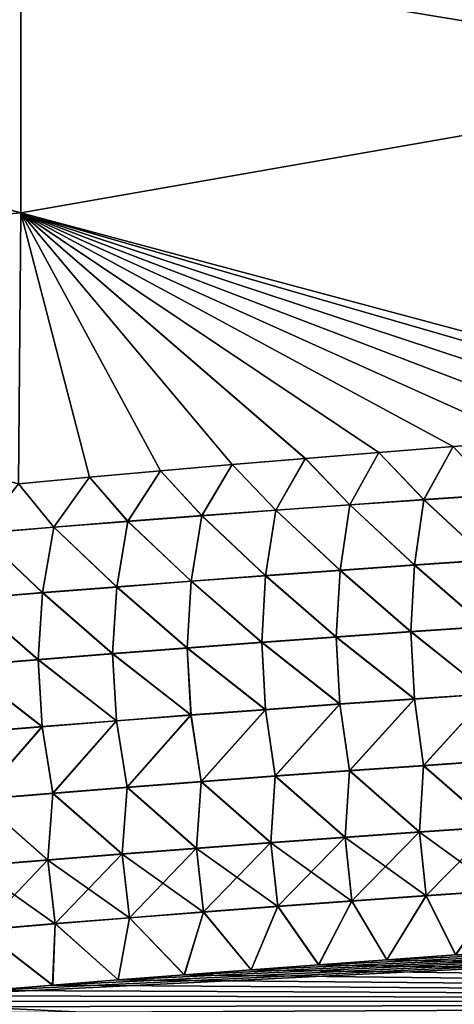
# Model space of a CAD drawing. Header units: metres. Extents: x -61 to 49, y -32 to 32.
# Tile 273 of 343: x 32.66 to 34.21, y 8.39 to 11.89. Entities that reach past the tile are written whole.
import ezdxf

# ---------------------------------------------------------------- set-up
doc = ezdxf.new("R2010")
doc.units = ezdxf.units.M
doc.layers.add('solid_K_27_40_10_000Y34', color=7, linetype='CONTINUOUS')

msp = doc.modelspace()

# ---------------------------------------------------------------- linework, layer by layer
at = {"layer": 'solid_K_27_40_10_000Y34'}
for points in [[(35.439369, 12.874306, -20.924986), (35.439369, 11.684429, -21.611963), (32.665066, 12.142161, -21.030846)], [(35.439369, 11.684421, 21.611967), (35.439369, 12.87429, 20.924995), (32.665066, 12.142162, 21.030844)], [(32.665066, 12.142162, 21.030844), (29.897787, 11.969254, 20.73135), (29.897787, 10.965879, 21.279131)], [(32.665066, 11.199421, 21.547657), (32.665066, 12.142162, 21.030844), (29.897787, 10.965879, 21.279131)], [(32.665066, 12.142161, -21.030846), (32.665066, 11.19942, -21.547657), (29.897787, 11.969246, -20.731354)], [(35.439369, 11.684421, 21.611967), (32.665066, 12.142162, 21.030844), (32.665066, 11.199421, 21.547657)], [(35.439369, 11.684429, -21.611963), (32.665066, 11.19942, -21.547657), (32.665066, 12.142161, -21.030846)], [(32.665066, 11.19942, -21.547657), (29.897787, 10.965876, -21.279133), (29.897787, 11.969246, -20.731354)], [(35.439369, 11.684429, -21.611963), (35.439266, 10.458873, -22.230932), (32.665066, 11.19942, -21.547657)], [(35.439266, 10.458873, 22.230932), (35.439369, 11.684421, 21.611967), (32.665066, 11.199421, 21.547657)], [(32.657516, 10.23695, 22.020256), (32.665066, 11.199421, 21.547657), (29.897787, 10.965879, 21.279131)], [(32.665066, 11.19942, -21.547657), (32.657516, 10.23695, -22.020256), (29.897787, 10.965876, -21.279133)], [(32.909439, 10.260238, 22.040733), (32.665066, 11.199421, 21.547657), (32.657516, 10.23695, 22.020256)], [(32.909435, 10.260237, -22.040733), (32.657516, 10.23695, -22.020256), (32.665066, 11.19942, -21.547657)], [(35.272102, 10.447621, 22.219269), (35.439266, 10.458873, 22.230932), (32.665066, 11.199421, 21.547657)], [(35.003189, 10.428975, 22.200233), (35.272102, 10.447621, 22.219269), (32.665066, 11.199421, 21.547657)], [(34.73521, 10.409722, 22.180933), (35.003189, 10.428975, 22.200233), (32.665066, 11.199421, 21.547657)], [(34.468418, 10.389886, 22.161386), (34.73521, 10.409722, 22.180933), (32.665066, 11.199421, 21.547657)], [(34.203041, 10.369488, 22.141621), (34.468418, 10.389886, 22.161386), (32.665066, 11.199421, 21.547657)], [(33.939323, 10.348552, 22.12166), (34.203041, 10.369488, 22.141621), (32.665066, 11.199421, 21.547657)], [(33.677505, 10.327101, 22.101532), (33.939323, 10.348552, 22.12166), (32.665066, 11.199421, 21.547657)], [(33.417824, 10.305161, 22.081264), (33.677505, 10.327101, 22.101532), (32.665066, 11.199421, 21.547657)], [(33.162487, 10.282931, 22.061047), (33.417824, 10.305161, 22.081264), (32.665066, 11.199421, 21.547657)], [(32.909439, 10.260238, 22.040733), (33.162487, 10.282931, 22.061047), (32.665066, 11.199421, 21.547657)], [(33.162476, 10.28293, -22.061045), (32.909435, 10.260237, -22.040733), (32.665066, 11.19942, -21.547657)], [(33.417809, 10.30516, -22.081263), (33.162476, 10.28293, -22.061045), (32.665066, 11.19942, -21.547657)], [(33.67749, 10.3271, -22.10153), (33.417809, 10.30516, -22.081263), (32.665066, 11.19942, -21.547657)], [(33.939312, 10.348551, -22.12166), (33.67749, 10.3271, -22.10153), (32.665066, 11.19942, -21.547657)], [(34.20303, 10.369488, -22.141621), (33.939312, 10.348551, -22.12166), (32.665066, 11.19942, -21.547657)], [(34.46841, 10.389886, -22.161386), (34.20303, 10.369488, -22.141621), (32.665066, 11.19942, -21.547657)], [(34.735207, 10.409722, -22.180933), (34.46841, 10.389886, -22.161386), (32.665066, 11.19942, -21.547657)], [(35.003185, 10.428975, -22.200233), (34.735207, 10.409722, -22.180933), (32.665066, 11.19942, -21.547657)], [(35.272102, 10.447621, -22.219269), (35.003185, 10.428975, -22.200233), (32.665066, 11.19942, -21.547657)], [(35.439266, 10.458873, -22.230932), (35.272102, 10.447621, -22.219269), (32.665066, 11.19942, -21.547657)], [(34.362522, 10.199206, -22.228296), (34.20303, 10.369488, -22.141621), (34.46841, 10.389886, -22.161386)], [(34.362564, 10.198387, 22.22859), (34.468418, 10.389886, 22.161386), (34.203041, 10.369488, 22.141621)], [(34.099052, 10.181327, -22.207533), (33.939312, 10.348551, -22.12166), (34.20303, 10.369488, -22.141621)], [(34.099091, 10.180529, 22.207819), (34.203041, 10.369488, 22.141621), (33.939323, 10.348552, 22.12166)], [(34.362522, 10.199206, -22.228296), (34.099052, 10.181327, -22.207533), (34.20303, 10.369488, -22.141621)], [(34.099091, 10.180529, 22.207819), (34.362564, 10.198387, 22.22859), (34.203041, 10.369488, 22.141621)], [(33.572289, 10.143817, -22.164976), (33.417809, 10.30516, -22.081263), (33.67749, 10.3271, -22.10153)], [(33.572327, 10.143062, 22.165249), (33.677505, 10.327101, 22.101532), (33.417824, 10.305161, 22.081264)], [(33.83564, 10.162865, -22.186426), (33.572289, 10.143817, -22.164976), (33.67749, 10.3271, -22.10153)], [(33.572327, 10.143062, 22.165249), (33.835678, 10.162088, 22.186707), (33.677505, 10.327101, 22.101532)], [(33.83564, 10.162865, -22.186426), (33.67749, 10.3271, -22.10153), (33.939312, 10.348551, -22.12166)], [(33.835678, 10.162088, 22.186707), (33.939323, 10.348552, 22.12166), (33.677505, 10.327101, 22.101532)], [(34.099052, 10.181327, -22.207533), (33.83564, 10.162865, -22.186426), (33.939312, 10.348551, -22.12166)], [(33.835678, 10.162088, 22.186707), (34.099091, 10.180529, 22.207819), (33.939323, 10.348552, 22.12166)], [(33.308994, 10.124181, -22.143183), (33.162476, 10.28293, -22.061045), (33.417809, 10.30516, -22.081263)], [(33.309036, 10.123447, 22.14345), (33.417824, 10.305161, 22.081264), (33.162487, 10.282931, 22.061047)], [(33.572289, 10.143817, -22.164976), (33.308994, 10.124181, -22.143183), (33.417809, 10.30516, -22.081263)], [(33.309036, 10.123447, 22.14345), (33.572327, 10.143062, 22.165249), (33.417824, 10.305161, 22.081264)], [(32.782642, 10.082441, 22.098827), (32.909439, 10.260238, 22.040733), (32.657516, 10.23695, 22.020256)], [(32.782604, 10.083132, -22.098574), (32.657516, 10.23695, -22.020256), (32.909435, 10.260237, -22.040733)], [(33.045769, 10.103953, -22.12105), (32.782604, 10.083132, -22.098574), (32.909435, 10.260237, -22.040733)], [(32.782642, 10.082441, 22.098827), (33.045807, 10.103242, 22.121309), (32.909439, 10.260238, 22.040733)], [(33.045769, 10.103953, -22.12105), (32.909435, 10.260237, -22.040733), (33.162476, 10.28293, -22.061045)], [(33.045807, 10.103242, 22.121309), (33.162487, 10.282931, 22.061047), (32.909439, 10.260238, 22.040733)], [(33.308994, 10.124181, -22.143183), (33.045769, 10.103953, -22.12105), (33.162476, 10.28293, -22.061045)], [(33.045807, 10.103242, 22.121309), (33.309036, 10.123447, 22.14345), (33.162487, 10.282931, 22.061047)], [(32.782604, 10.083132, -22.098574), (32.519505, 10.061712, -22.07576), (32.657516, 10.23695, -22.020256)], [(32.519547, 10.061044, 22.076006), (32.782642, 10.082441, 22.098827), (32.657516, 10.23695, 22.020256)], [(34.065613, 9.9492, -22.271017), (33.83564, 10.162865, -22.186426), (34.099052, 10.181327, -22.207533)], [(34.065674, 9.948217, 22.271244), (34.099091, 10.180529, 22.207819), (33.835678, 10.162088, 22.186707)], [(34.330387, 9.967184, -22.291689), (34.065613, 9.9492, -22.271017), (34.099052, 10.181327, -22.207533)], [(34.065674, 9.948217, 22.271244), (34.330448, 9.966185, 22.291916), (34.099091, 10.180529, 22.207819)], [(34.330387, 9.967184, -22.291689), (34.099052, 10.181327, -22.207533), (34.362522, 10.199206, -22.228296)], [(34.330448, 9.966185, 22.291916), (34.362564, 10.198387, 22.22859), (34.099091, 10.180529, 22.207819)], [(33.536243, 9.911469, -22.228659), (33.308994, 10.124181, -22.143183), (33.572289, 10.143817, -22.164976)], [(33.800896, 9.930629, -22.250008), (33.536243, 9.911469, -22.228659), (33.572289, 10.143817, -22.164976)], [(33.800896, 9.930629, -22.250008), (33.572289, 10.143817, -22.164976), (33.83564, 10.162865, -22.186426)], [(33.800957, 9.929663, 22.250231), (33.835678, 10.162088, 22.186707), (33.572327, 10.143062, 22.165249)], [(34.065613, 9.9492, -22.271017), (33.800896, 9.930629, -22.250008), (33.83564, 10.162865, -22.186426)], [(33.800957, 9.929663, 22.250231), (34.065674, 9.948217, 22.271244), (33.835678, 10.162088, 22.186707)], [(33.271656, 9.891715, -22.20697), (33.045769, 10.103953, -22.12105), (33.308994, 10.124181, -22.143183)], [(33.271717, 9.89078, 22.20719), (33.309036, 10.123447, 22.14345), (33.045807, 10.103242, 22.121309)], [(33.536243, 9.911469, -22.228659), (33.271656, 9.891715, -22.20697), (33.308994, 10.124181, -22.143183)], [(33.271717, 9.89078, 22.20719), (33.536304, 9.910518, 22.228878), (33.309036, 10.123447, 22.14345)], [(33.536304, 9.910518, 22.228878), (33.572327, 10.143062, 22.165249), (33.309036, 10.123447, 22.14345)], [(33.536304, 9.910518, 22.228878), (33.800957, 9.929663, 22.250231), (33.572327, 10.143062, 22.165249)], [(32.742676, 9.850418, -22.162586), (32.519505, 10.061712, -22.07576), (32.782604, 10.083132, -22.098574)], [(32.742737, 9.849516, 22.1628), (32.782642, 10.082441, 22.098827), (32.519547, 10.061044, 22.076006)], [(33.00713, 9.871366, -22.184946), (32.742676, 9.850418, -22.162586), (32.782604, 10.083132, -22.098574)], [(32.742737, 9.849516, 22.1628), (33.007195, 9.870448, 22.185163), (32.782642, 10.082441, 22.098827)], [(33.00713, 9.871366, -22.184946), (32.782604, 10.083132, -22.098574), (33.045769, 10.103953, -22.12105)], [(33.007195, 9.870448, 22.185163), (33.045807, 10.103242, 22.121309), (32.782642, 10.082441, 22.098827)], [(33.271656, 9.891715, -22.20697), (33.00713, 9.871366, -22.184946), (33.045769, 10.103953, -22.12105)], [(33.007195, 9.870448, 22.185163), (33.271717, 9.89078, 22.20719), (33.045807, 10.103242, 22.121309)], [(32.742676, 9.850418, -22.162586), (32.478287, 9.828868, -22.139891), (32.519505, 10.061712, -22.07576)], [(32.478352, 9.827982, 22.1401), (32.742737, 9.849516, 22.1628), (32.519547, 10.061044, 22.076006)], [(34.052692, 9.71202, -22.308252), (33.800896, 9.930629, -22.250008), (34.065613, 9.9492, -22.271017)], [(34.052769, 9.710953, 22.308367), (34.065674, 9.948217, 22.271244), (33.800957, 9.929663, 22.250231)], [(34.318039, 9.730053, -22.328737), (34.052692, 9.71202, -22.308252), (34.065613, 9.9492, -22.271017)], [(34.052769, 9.710953, 22.308367), (34.318111, 9.728971, 22.328852), (34.065674, 9.948217, 22.271244)], [(34.318039, 9.730053, -22.328737), (34.065613, 9.9492, -22.271017), (34.330387, 9.967184, -22.291689)], [(34.318111, 9.728971, 22.328852), (34.330448, 9.966185, 22.291916), (34.065674, 9.948217, 22.271244)], [(33.522194, 9.674186, -22.266285), (33.271656, 9.891715, -22.20697), (33.536243, 9.911469, -22.228659)], [(33.52227, 9.673147, 22.266399), (33.536304, 9.910518, 22.228878), (33.271717, 9.89078, 22.20719)], [(33.787411, 9.693398, -22.287436), (33.522194, 9.674186, -22.266285), (33.536243, 9.911469, -22.228659)], [(33.52227, 9.673147, 22.266399), (33.787487, 9.692346, 22.287548), (33.536304, 9.910518, 22.228878)], [(33.787411, 9.693398, -22.287436), (33.536243, 9.911469, -22.228659), (33.800896, 9.930629, -22.250008)], [(33.787487, 9.692346, 22.287548), (33.800957, 9.929663, 22.250231), (33.536304, 9.910518, 22.228878)], [(34.052692, 9.71202, -22.308252), (33.787411, 9.693398, -22.287436), (33.800896, 9.930629, -22.250008)], [(33.787487, 9.692346, 22.287548), (34.052769, 9.710953, 22.308367), (33.800957, 9.929663, 22.250231)], [(32.991959, 9.633973, -22.22299), (32.742676, 9.850418, -22.162586), (33.00713, 9.871366, -22.184946)], [(32.992039, 9.632962, 22.223104), (33.007195, 9.870448, 22.185163), (32.742737, 9.849516, 22.1628)], [(33.257042, 9.654378, -22.244802), (32.991959, 9.633973, -22.22299), (33.00713, 9.871366, -22.184946)], [(32.992039, 9.632962, 22.223104), (33.257122, 9.653354, 22.244917), (33.007195, 9.870448, 22.185163)], [(33.257042, 9.654378, -22.244802), (33.00713, 9.871366, -22.184946), (33.271656, 9.891715, -22.20697)], [(33.257122, 9.653354, 22.244917), (33.271717, 9.89078, 22.20719), (33.007195, 9.870448, 22.185163)], [(33.522194, 9.674186, -22.266285), (33.257042, 9.654378, -22.244802), (33.271656, 9.891715, -22.20697)], [(33.257122, 9.653354, 22.244917), (33.52227, 9.673147, 22.266399), (33.271717, 9.89078, 22.20719)], [(32.726944, 9.612967, -22.20085), (32.462002, 9.591357, -22.178379), (32.478287, 9.828868, -22.139891)], [(32.726944, 9.612967, -22.20085), (32.478287, 9.828868, -22.139891), (32.742676, 9.850418, -22.162586)], [(32.727028, 9.61197, 22.200962), (32.742737, 9.849516, 22.1628), (32.478352, 9.827982, 22.1401)], [(32.991959, 9.633973, -22.22299), (32.726944, 9.612967, -22.20085), (32.742676, 9.850418, -22.162586)], [(32.727028, 9.61197, 22.200962), (32.992039, 9.632962, 22.223104), (32.742737, 9.849516, 22.1628)], [(32.462086, 9.590375, 22.178492), (32.727028, 9.61197, 22.200962), (32.478352, 9.827982, 22.1401)], [(34.330307, 9.491556, -22.339197), (34.052692, 9.71202, -22.308252), (34.318039, 9.730053, -22.328737)], [(34.330395, 9.490435, 22.33918), (34.318111, 9.728971, 22.328852), (34.052769, 9.710953, 22.308367)], [(33.800404, 9.454969, -22.298489), (33.522194, 9.674186, -22.266285), (33.787411, 9.693398, -22.287436)], [(33.800491, 9.453873, 22.298475), (33.787487, 9.692346, 22.287548), (33.52227, 9.673147, 22.266399)], [(34.065323, 9.473557, -22.319004), (33.787411, 9.693398, -22.287436), (34.052692, 9.71202, -22.308252)], [(34.065323, 9.473557, -22.319004), (33.800404, 9.454969, -22.298489), (33.787411, 9.693398, -22.287436)], [(34.065411, 9.472447, 22.318991), (34.052769, 9.710953, 22.308367), (33.787487, 9.692346, 22.287548)], [(33.800491, 9.453873, 22.298475), (34.065411, 9.472447, 22.318991), (33.787487, 9.692346, 22.287548)], [(34.330307, 9.491556, -22.339197), (34.065323, 9.473557, -22.319004), (34.052692, 9.71202, -22.308252)], [(34.065411, 9.472447, 22.318991), (34.330395, 9.490435, 22.33918), (34.052769, 9.710953, 22.308367)], [(33.270763, 9.416021, -22.256487), (32.991959, 9.633973, -22.22299), (33.257042, 9.654378, -22.244802)], [(33.535549, 9.435792, -22.277649), (33.257042, 9.654378, -22.244802), (33.522194, 9.674186, -22.266285)], [(33.535549, 9.435792, -22.277649), (33.270763, 9.416021, -22.256487), (33.257042, 9.654378, -22.244802)], [(33.535641, 9.434708, 22.277637), (33.52227, 9.673147, 22.266399), (33.257122, 9.653354, 22.244917)], [(33.800404, 9.454969, -22.298489), (33.535549, 9.435792, -22.277649), (33.522194, 9.674186, -22.266285)], [(33.535641, 9.434708, 22.277637), (33.800491, 9.453873, 22.298475), (33.52227, 9.673147, 22.266399)], [(33.00605, 9.395655, -22.235004), (32.726944, 9.612967, -22.20085), (32.991959, 9.633973, -22.22299)], [(33.006142, 9.394595, 22.234995), (32.992039, 9.632962, 22.223104), (32.727028, 9.61197, 22.200962)], [(33.270763, 9.416021, -22.256487), (33.00605, 9.395655, -22.235004), (32.991959, 9.633973, -22.22299)], [(33.270855, 9.414949, 22.256477), (33.257122, 9.653354, 22.244917), (32.992039, 9.632962, 22.223104)], [(33.006142, 9.394595, 22.234995), (33.270855, 9.414949, 22.256477), (32.992039, 9.632962, 22.223104)], [(33.270855, 9.414949, 22.256477), (33.535641, 9.434708, 22.277637), (33.257122, 9.653354, 22.244917)], [(32.741405, 9.374689, -22.2132), (32.462002, 9.591357, -22.178379), (32.726944, 9.612967, -22.20085)], [(32.741405, 9.374689, -22.2132), (32.476833, 9.353121, -22.191076), (32.462002, 9.591357, -22.178379)], [(32.741497, 9.373642, 22.213194), (32.727028, 9.61197, 22.200962), (32.462086, 9.590375, 22.178492)], [(32.476929, 9.352087, 22.191071), (32.741497, 9.373642, 22.213194), (32.462086, 9.590375, 22.178492)], [(33.00605, 9.395655, -22.235004), (32.741405, 9.374689, -22.2132), (32.726944, 9.612967, -22.20085)], [(32.741497, 9.373642, 22.213194), (33.006142, 9.394595, 22.234995), (32.727028, 9.61197, 22.200962)], [(34.330307, 9.491556, -22.339197), (34.098209, 9.236872, -22.302656), (34.065323, 9.473557, -22.319004)], [(34.065411, 9.472447, 22.318991), (34.098309, 9.235747, 22.302505), (34.330395, 9.490435, 22.33918)], [(34.330307, 9.491556, -22.339197), (34.362103, 9.254783, -22.322477), (34.098209, 9.236872, -22.302656)], [(34.330395, 9.490435, 22.33918), (34.098309, 9.235747, 22.302505), (34.362202, 9.253647, 22.322325)], [(33.800404, 9.454969, -22.298489), (33.570618, 9.199297, -22.262072), (33.535549, 9.435792, -22.277649)], [(33.535641, 9.434708, 22.277637), (33.570717, 9.198195, 22.261927), (33.800491, 9.453873, 22.298475)], [(33.800404, 9.454969, -22.298489), (33.834377, 9.218377, -22.28252), (33.570618, 9.199297, -22.262072)], [(33.800491, 9.453873, 22.298475), (33.570717, 9.198195, 22.261927), (33.83448, 9.217265, 22.282372)], [(34.065323, 9.473557, -22.319004), (33.834377, 9.218377, -22.28252), (33.800404, 9.454969, -22.298489)], [(33.800491, 9.453873, 22.298475), (33.83448, 9.217265, 22.282372), (34.065411, 9.472447, 22.318991)], [(34.065323, 9.473557, -22.319004), (34.098209, 9.236872, -22.302656), (33.834377, 9.218377, -22.28252)], [(34.065411, 9.472447, 22.318991), (33.83448, 9.217265, 22.282372), (34.098309, 9.235747, 22.302505)], [(33.270763, 9.416021, -22.256487), (33.043301, 9.159365, -22.22024), (33.00605, 9.395655, -22.235004)], [(33.006142, 9.394595, 22.234995), (33.043407, 9.158286, 22.2201), (33.270855, 9.414949, 22.256477)], [(33.270763, 9.416021, -22.256487), (33.306923, 9.179626, -22.24131), (33.043301, 9.159365, -22.22024)], [(33.270855, 9.414949, 22.256477), (33.043407, 9.158286, 22.2201), (33.307026, 9.178536, 22.241169)], [(33.535549, 9.435792, -22.277649), (33.306923, 9.179626, -22.24131), (33.270763, 9.416021, -22.256487)], [(33.270855, 9.414949, 22.256477), (33.307026, 9.178536, 22.241169), (33.535641, 9.434708, 22.277637)], [(33.535549, 9.435792, -22.277649), (33.570618, 9.199297, -22.262072), (33.306923, 9.179626, -22.24131)], [(33.535641, 9.434708, 22.277637), (33.307026, 9.178536, 22.241169), (33.570717, 9.198195, 22.261927)], [(32.741405, 9.374689, -22.2132), (32.516277, 9.117051, -22.177168), (32.476833, 9.353121, -22.191076)], [(32.476929, 9.352087, 22.191071), (32.516388, 9.115995, 22.177036), (32.741497, 9.373642, 22.213194)], [(32.741405, 9.374689, -22.2132), (32.779751, 9.138507, -22.198858), (32.516277, 9.117051, -22.177168)], [(32.741497, 9.373642, 22.213194), (32.516388, 9.115995, 22.177036), (32.779861, 9.13744, 22.198723)], [(33.00605, 9.395655, -22.235004), (32.779751, 9.138507, -22.198858), (32.741405, 9.374689, -22.2132)], [(32.741497, 9.373642, 22.213194), (32.779861, 9.13744, 22.198723), (33.006142, 9.394595, 22.234995)], [(33.00605, 9.395655, -22.235004), (33.043301, 9.159365, -22.22024), (32.779751, 9.138507, -22.198858)], [(33.006142, 9.394595, 22.234995), (32.779861, 9.13744, 22.198723), (33.043407, 9.158286, 22.2201)], [(33.834377, 9.218377, -22.28252), (34.098209, 9.236872, -22.302656), (34.08374, 9.00063, -22.254341)], [(34.083851, 8.999516, 22.254053), (34.098309, 9.235747, 22.302505), (33.83448, 9.217265, 22.282372)], [(34.098209, 9.236872, -22.302656), (34.3484, 9.018722, -22.273994), (34.08374, 9.00063, -22.254341)], [(34.083851, 8.999516, 22.254053), (34.348507, 9.017596, 22.273703), (34.098309, 9.235747, 22.302505)], [(34.098209, 9.236872, -22.302656), (34.362103, 9.254783, -22.322477), (34.3484, 9.018722, -22.273994)], [(34.348507, 9.017596, 22.273703), (34.362202, 9.253647, 22.322325), (34.098309, 9.235747, 22.302505)], [(33.306923, 9.179626, -22.24131), (33.570618, 9.199297, -22.262072), (33.554626, 8.962677, -22.214111)], [(33.570618, 9.199297, -22.262072), (33.819149, 8.98195, -22.234379), (33.554626, 8.962677, -22.214111)], [(33.570618, 9.199297, -22.262072), (33.834377, 9.218377, -22.28252), (33.819149, 8.98195, -22.234379)], [(33.81926, 8.980844, 22.234097), (33.83448, 9.217265, 22.282372), (33.570717, 9.198195, 22.261927)], [(33.834377, 9.218377, -22.28252), (34.08374, 9.00063, -22.254341), (33.819149, 8.98195, -22.234379)], [(33.81926, 8.980844, 22.234097), (34.083851, 8.999516, 22.254053), (33.83448, 9.217265, 22.282372)], [(33.043301, 9.159365, -22.22024), (33.306923, 9.179626, -22.24131), (33.290176, 8.942808, -22.193539)], [(33.290295, 8.941724, 22.193264), (33.307026, 9.178536, 22.241169), (33.043407, 9.158286, 22.2201)], [(33.306923, 9.179626, -22.24131), (33.554626, 8.962677, -22.214111), (33.290176, 8.942808, -22.193539)], [(33.290295, 8.941724, 22.193264), (33.554741, 8.961582, 22.213833), (33.307026, 9.178536, 22.241169)], [(33.554741, 8.961582, 22.213833), (33.570717, 9.198195, 22.261927), (33.307026, 9.178536, 22.241169)], [(33.554741, 8.961582, 22.213833), (33.81926, 8.980844, 22.234097), (33.570717, 9.198195, 22.261927)], [(32.516277, 9.117051, -22.177168), (32.779751, 9.138507, -22.198858), (32.761501, 8.901273, -22.151482)], [(32.761623, 8.900208, 22.151215), (32.779861, 9.13744, 22.198723), (32.516388, 9.115995, 22.177036)], [(32.779751, 9.138507, -22.198858), (33.025803, 8.922341, -22.172663), (32.761501, 8.901273, -22.151482)], [(32.761623, 8.900208, 22.151215), (33.025921, 8.921267, 22.172392), (32.779861, 9.13744, 22.198723)], [(32.779751, 9.138507, -22.198858), (33.043301, 9.159365, -22.22024), (33.025803, 8.922341, -22.172663)], [(33.025921, 8.921267, 22.172392), (33.043407, 9.158286, 22.2201), (32.779861, 9.13744, 22.198723)], [(33.043301, 9.159365, -22.22024), (33.290176, 8.942808, -22.193539), (33.025803, 8.922341, -22.172663)], [(33.025921, 8.921267, 22.172392), (33.290295, 8.941724, 22.193264), (33.043407, 9.158286, 22.2201)], [(32.516277, 9.117051, -22.177168), (32.761501, 8.901273, -22.151482), (32.49728, 8.8796, -22.129999)], [(32.497402, 8.878546, 22.129736), (32.761623, 8.900208, 22.151215), (32.516388, 9.115995, 22.177036)], [(33.819149, 8.98195, -22.234379), (34.08374, 9.00063, -22.254341), (33.843086, 8.755496, -22.161539)], [(34.107155, 8.773141, 22.180763), (34.083851, 8.999516, 22.254053), (33.81926, 8.980844, 22.234097)], [(34.08374, 9.00063, -22.254341), (34.10704, 8.774213, -22.181183), (33.843086, 8.755496, -22.161539)], [(34.08374, 9.00063, -22.254341), (34.3484, 9.018722, -22.273994), (34.10704, 8.774213, -22.181183)], [(34.371174, 8.791257, 22.200104), (34.348507, 9.017596, 22.273703), (34.083851, 8.999516, 22.254053)], [(34.107155, 8.773141, 22.180763), (34.371174, 8.791257, 22.200104), (34.083851, 8.999516, 22.254053)], [(34.3484, 9.018722, -22.273994), (34.371059, 8.792338, -22.200527), (34.10704, 8.774213, -22.181183)], [(33.290176, 8.942808, -22.193539), (33.554626, 8.962677, -22.214111), (33.315403, 8.716282, -22.121363)], [(33.579327, 8.735134, 22.141191), (33.554741, 8.961582, 22.213833), (33.290295, 8.941724, 22.193264)], [(33.554626, 8.962677, -22.214111), (33.579208, 8.736187, -22.1416), (33.315403, 8.716282, -22.121363)], [(33.554626, 8.962677, -22.214111), (33.819149, 8.98195, -22.234379), (33.579208, 8.736187, -22.1416)], [(33.843204, 8.754434, 22.161125), (33.81926, 8.980844, 22.234097), (33.554741, 8.961582, 22.213833)], [(33.579327, 8.735134, 22.141191), (33.843204, 8.754434, 22.161125), (33.554741, 8.961582, 22.213833)], [(33.819149, 8.98195, -22.234379), (33.843086, 8.755496, -22.161539), (33.579208, 8.736187, -22.1416)], [(33.843204, 8.754434, 22.161125), (34.107155, 8.773141, 22.180763), (33.81926, 8.980844, 22.234097)], [(32.761501, 8.901273, -22.151482), (33.025803, 8.922341, -22.172663), (32.788021, 8.674671, -22.080008)], [(33.0518, 8.694744, 22.100435), (33.025921, 8.921267, 22.172392), (32.761623, 8.900208, 22.151215)], [(33.025803, 8.922341, -22.172663), (33.051674, 8.695777, -22.100832), (32.788021, 8.674671, -22.080008)], [(33.025803, 8.922341, -22.172663), (33.290176, 8.942808, -22.193539), (33.051674, 8.695777, -22.100832)], [(33.315525, 8.715239, 22.12096), (33.290295, 8.941724, 22.193264), (33.025921, 8.921267, 22.172392)], [(33.0518, 8.694744, 22.100435), (33.315525, 8.715239, 22.12096), (33.025921, 8.921267, 22.172392)], [(33.290176, 8.942808, -22.193539), (33.315403, 8.716282, -22.121363), (33.051674, 8.695777, -22.100832)], [(33.315525, 8.715239, 22.12096), (33.579327, 8.735134, 22.141191), (33.290295, 8.941724, 22.193264)], [(32.49728, 8.8796, -22.129999), (32.761501, 8.901273, -22.151482), (32.524452, 8.652961, -22.058889)], [(32.788151, 8.673648, 22.079615), (32.761623, 8.900208, 22.151215), (32.497402, 8.878546, 22.129736)], [(32.761501, 8.901273, -22.151482), (32.788021, 8.674671, -22.080008), (32.524452, 8.652961, -22.058889)], [(32.788151, 8.673648, 22.079615), (33.0518, 8.694744, 22.100435), (32.761623, 8.900208, 22.151215)], [(32.524582, 8.651947, 22.058504), (32.788151, 8.673648, 22.079615), (32.497402, 8.878546, 22.129736)], [(40.996845, 8.846045, 22.480244), (32.547909, 8.437215, 21.961292), (32.319763, 8.417823, 21.943043)], [(41.236309, 8.399214, 22.244579), (40.996845, 8.846045, 22.480244), (32.319763, 8.417823, 21.943043)], [(40.996845, 8.846045, 22.480244), (32.778397, 8.456243, 21.979458), (32.547909, 8.437215, 21.961292)], [(40.996845, 8.846045, 22.480244), (33.011303, 8.474882, 21.997532), (32.778397, 8.456243, 21.979458)], [(40.996845, 8.846045, 22.480244), (33.246708, 8.493114, 22.015501), (33.011303, 8.474882, 21.997532)], [(40.996845, 8.846045, 22.480244), (33.484554, 8.511077, 22.033438), (33.246708, 8.493114, 22.015501)], [(40.996845, 8.846045, 22.480244), (33.724743, 8.528857, 22.051386), (33.484554, 8.511077, 22.033438)], [(40.996845, 8.846045, 22.480244), (33.967239, 8.546419, 22.069323), (33.724743, 8.528857, 22.051386)], [(40.996845, 8.846045, 22.480244), (34.212006, 8.563727, 22.087225), (33.967239, 8.546419, 22.069323)], [(34.10704, 8.774213, -22.181183), (34.371059, 8.792338, -22.200527), (34.212521, 8.563764, -22.087263)], [(34.107155, 8.773141, 22.180763), (34.212006, 8.563727, 22.087225), (34.371174, 8.791257, 22.200104)], [(33.579208, 8.736187, -22.1416), (33.843086, 8.755496, -22.161539), (33.725307, 8.528899, -22.051428)], [(33.579327, 8.735134, 22.141191), (33.724743, 8.528857, 22.051386), (33.843204, 8.754434, 22.161125)], [(33.843204, 8.754434, 22.161125), (33.724743, 8.528857, 22.051386), (33.967239, 8.546419, 22.069323)], [(33.843086, 8.755496, -22.161539), (33.967781, 8.546458, -22.069363), (33.725307, 8.528899, -22.051428)], [(33.843086, 8.755496, -22.161539), (34.10704, 8.774213, -22.181183), (33.967781, 8.546458, -22.069363)], [(33.843204, 8.754434, 22.161125), (33.967239, 8.546419, 22.069323), (34.107155, 8.773141, 22.180763)], [(34.107155, 8.773141, 22.180763), (33.967239, 8.546419, 22.069323), (34.212006, 8.563727, 22.087225)], [(34.10704, 8.774213, -22.181183), (34.212521, 8.563764, -22.087263), (33.967781, 8.546458, -22.069363)], [(33.051674, 8.695777, -22.100832), (33.315403, 8.716282, -22.121363), (33.247318, 8.493162, -22.015549)], [(33.0518, 8.694744, 22.100435), (33.246708, 8.493114, 22.015501), (33.315525, 8.715239, 22.12096)], [(33.315525, 8.715239, 22.12096), (33.246708, 8.493114, 22.015501), (33.484554, 8.511077, 22.033438)], [(33.315403, 8.716282, -22.121363), (33.485142, 8.511122, -22.033484), (33.247318, 8.493162, -22.015549)], [(33.315403, 8.716282, -22.121363), (33.579208, 8.736187, -22.1416), (33.485142, 8.511122, -22.033484)], [(33.315525, 8.715239, 22.12096), (33.484554, 8.511077, 22.033438), (33.579327, 8.735134, 22.141191)], [(33.579327, 8.735134, 22.141191), (33.484554, 8.511077, 22.033438), (33.724743, 8.528857, 22.051386)], [(33.579208, 8.736187, -22.1416), (33.725307, 8.528899, -22.051428), (33.485142, 8.511122, -22.033484)], [(32.524452, 8.652961, -22.058889), (32.788021, 8.674671, -22.080008), (32.779049, 8.456296, -21.979509)], [(32.788021, 8.674671, -22.080008), (33.011936, 8.474933, -21.99758), (32.779049, 8.456296, -21.979509)], [(32.788021, 8.674671, -22.080008), (33.051674, 8.695777, -22.100832), (33.011936, 8.474933, -21.99758)], [(32.788151, 8.673648, 22.079615), (33.011303, 8.474882, 21.997532), (33.0518, 8.694744, 22.100435)], [(33.0518, 8.694744, 22.100435), (33.011303, 8.474882, 21.997532), (33.246708, 8.493114, 22.015501)], [(33.051674, 8.695777, -22.100832), (33.247318, 8.493162, -22.015549), (33.011936, 8.474933, -21.99758)], [(32.524452, 8.652961, -22.058889), (32.779049, 8.456296, -21.979509), (32.54858, 8.437271, -21.961346)], [(32.524582, 8.651947, 22.058504), (32.778397, 8.456243, 21.979458), (32.788151, 8.673648, 22.079615)], [(32.524582, 8.651947, 22.058504), (32.547909, 8.437215, 21.961292), (32.778397, 8.456243, 21.979458)], [(32.788151, 8.673648, 22.079615), (32.778397, 8.456243, 21.979458), (33.011303, 8.474882, 21.997532)], [(41.236313, 8.399209, -22.244576), (33.725307, 8.528899, -22.051428), (33.967781, 8.546458, -22.069363)], [(41.236313, 8.399209, -22.244576), (33.967781, 8.546458, -22.069363), (34.212521, 8.563764, -22.087263)], [(41.236313, 8.399209, -22.244576), (33.247318, 8.493162, -22.015549), (33.485142, 8.511122, -22.033484)], [(41.236313, 8.399209, -22.244576), (33.485142, 8.511122, -22.033484), (33.725307, 8.528899, -22.051428)], [(41.236313, 8.399209, -22.244576), (32.779049, 8.456296, -21.979509), (33.011936, 8.474933, -21.99758)], [(41.236313, 8.399209, -22.244576), (33.011936, 8.474933, -21.99758), (33.247318, 8.493162, -22.015549)], [(41.236313, 8.399209, -22.244576), (32.320457, 8.417882, -21.9431), (32.54858, 8.437271, -21.961346)], [(41.236313, 8.399209, -22.244576), (32.54858, 8.437271, -21.961346), (32.779049, 8.456296, -21.979509)], [(41.236309, 8.399214, 22.244579), (28.25972, 7.989987, 21.582033), (28.038486, 7.961891, 21.560411)], [(41.461033, 7.948577, 22.022573), (41.236309, 8.399214, 22.244579), (28.038486, 7.961891, 21.560411)], [(41.236309, 8.399214, 22.244579), (28.483166, 8.017868, 21.603685), (28.25972, 7.989987, 21.582033)], [(41.236309, 8.399214, 22.244579), (28.70891, 8.045508, 21.625359), (28.483166, 8.017868, 21.603685)], [(41.236309, 8.399214, 22.244579), (28.937033, 8.072885, 21.647041), (28.70891, 8.045508, 21.625359)], [(41.236309, 8.399214, 22.244579), (29.167622, 8.099971, 21.668722), (28.937033, 8.072885, 21.647041)], [(41.236309, 8.399214, 22.244579), (29.400761, 8.126743, 21.69039), (29.167622, 8.099971, 21.668722)], [(41.236309, 8.399214, 22.244579), (29.636532, 8.153178, 21.712034), (29.400761, 8.126743, 21.69039)], [(41.236309, 8.399214, 22.244579), (29.875019, 8.179252, 21.733644), (29.636532, 8.153178, 21.712034)], [(41.236309, 8.399214, 22.244579), (30.116247, 8.204956, 21.755215), (29.875019, 8.179252, 21.733644)], [(41.236309, 8.399214, 22.244579), (30.359694, 8.230451, 21.776806), (30.116247, 8.204956, 21.755215)], [(41.236309, 8.399214, 22.244579), (30.605316, 8.255748, 21.798422), (30.359694, 8.230451, 21.776806)], [(41.236309, 8.399214, 22.244579), (30.853233, 8.28081, 21.820049), (30.605316, 8.255748, 21.798422)], [(41.236309, 8.399214, 22.244579), (31.103563, 8.305605, 21.841669), (30.853233, 8.28081, 21.820049)], [(41.236309, 8.399214, 22.244579), (31.356424, 8.330096, 21.86327), (31.103563, 8.305605, 21.841669)], [(41.236309, 8.399214, 22.244579), (31.611935, 8.354249, 21.884832), (31.356424, 8.330096, 21.86327)], [(41.236309, 8.399214, 22.244579), (31.870216, 8.378028, 21.906342), (31.611935, 8.354249, 21.884832)], [(41.236309, 8.399214, 22.244579), (32.093891, 8.398087, 21.924723), (31.870216, 8.378028, 21.906342)], [(41.46104, 7.948564, -22.022568), (31.870947, 8.378094, -21.906401), (32.094604, 8.398149, -21.924782)], [(41.236309, 8.399214, 22.244579), (32.319763, 8.417823, 21.943043), (32.093891, 8.398087, 21.924723)], [(41.236313, 8.399209, -22.244576), (32.094604, 8.398149, -21.924782), (32.320457, 8.417882, -21.9431)], [(41.236313, 8.399209, -22.244576), (41.46104, 7.948564, -22.022568), (32.094604, 8.398149, -21.924782)]]:
    msp.add_3dface(points, dxfattribs=at)

doc.saveas('drawing.dxf')
